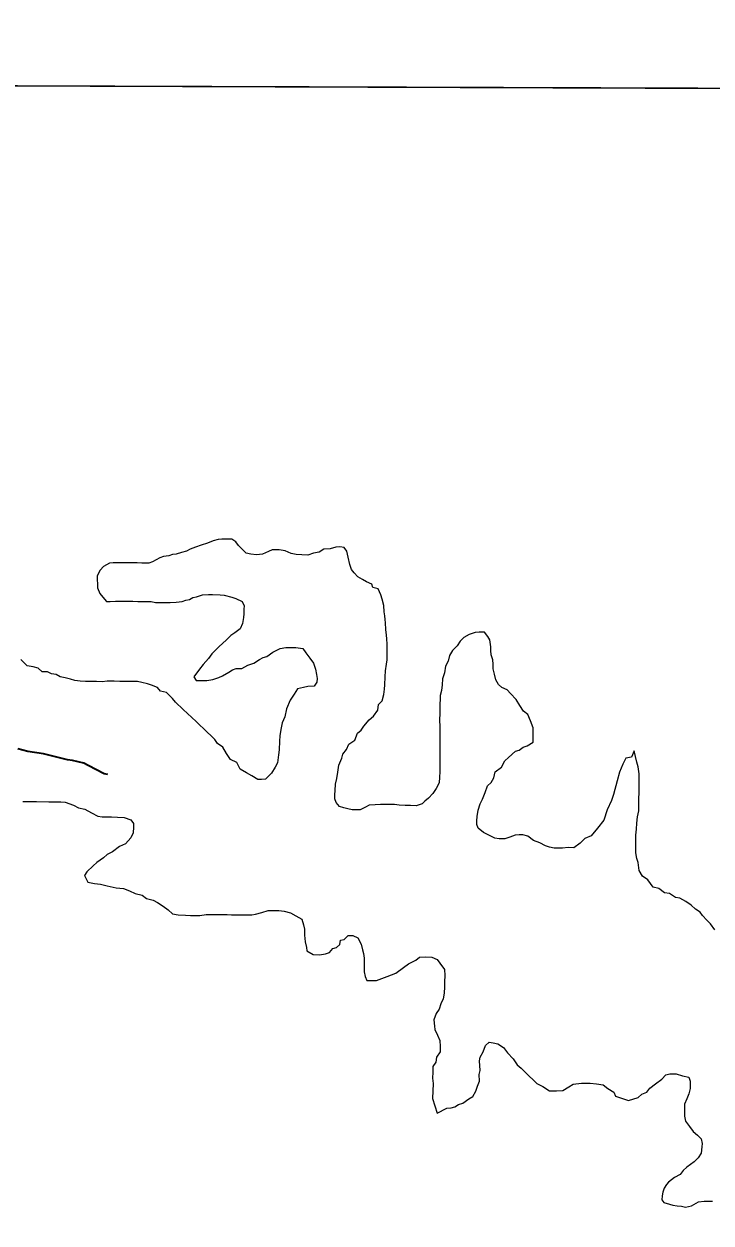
# Model space of a CAD drawing. Extents: x -1643653 to 4543381, y 1624270 to 13878484.
# Drawn here: x 586482 to 587242, y 8908709 to 8910035 of the extents above; entities that cross this region are included whole.
import ezdxf

# ---------------------------------------------------------------- set-up
doc = ezdxf.new("R2010")
doc.units = 0
doc.header["$LTSCALE"] = 200
doc.linetypes.add('LONG_DASH_SHORT_DASH', pattern=[9.9, 6, -1.2, 1.5, -1.2])
doc.layers.add('1', color=7, linetype='Continuous', lineweight=13)
doc.layers.add('6', color=7, linetype='Continuous', lineweight=13)

msp = doc.modelspace()

# ---------------------------------------------------------------- linework, layer by layer
at = {"layer": '1', "lineweight": 25}
msp.add_spline([(814781, 9009175.5), (814787.2, 9009173.4), (814796.9, 9009173.4), (814799.4, 9009172.4), (814805.1, 9009174.5), (814805.6, 9009176.5), (814811.7, 9009179.5), (814811.7, 9009179.5), (814801.5, 9009181), (814790.7, 9009181.5), (814784.1, 9009183.1), (814777.4, 9009185.1), (814778.4, 9009175.5)], degree=3, dxfattribs=at)
at = {"layer": '6'}
msp.add_line((574653.9, 8910009.3), (626625.7, 8909822.1), dxfattribs=at)
msp.add_lwpolyline([(596575.8, 8909932.4), (585614.8, 8909969.8), (585583.8, 8898914.4), (596544.8, 8898874.9)], close=True, dxfattribs=at)
for points in [[(586739.3, 8909448.3), (586732.8, 8909448.8), (586727.8, 8909449.9), (586723.8, 8909453.9), (586719.4, 8909458.4), (586716.4, 8909462.5), (586711.9, 8909465.5), (586705.4, 8909465.5), (586700.9, 8909465.6), (586696.9, 8909465.1), (586691.4, 8909463.6), (586684.9, 8909461.2), (586677.8, 8909458.7), (586671.8, 8909456.8), (586665.8, 8909454.3), (586661.8, 8909452.3), (586656.3, 8909450.8), (586650.3, 8909448.9), (586646.3, 8909448.4), (586642.2, 8909446.9), (586636.2, 8909446.5), (586632.2, 8909445), (586628.2, 8909442.5), (586624.2, 8909440.6), (586620.2, 8909439.1), (586616.2, 8909439.1), (586612.2, 8909439.1), (586607.2, 8909439.2), (586600.7, 8909439.2), (586594.7, 8909439.2), (586590.7, 8909439.3), (586584.7, 8909439.3), (586580.7, 8909439.3), (586576.7, 8909438.9), (586570.1, 8909435.4), (586566.3, 8909431.1), (586563, 8909425.1)], [(586941.9, 8909257.7), (586941.9, 8909249.2), (586941.8, 8909242.7), (586941.8, 8909235.2), (586941.7, 8909228.7), (586941.6, 8909215.6), (586941.6, 8909208.1), (586941.5, 8909202.1), (586941, 8909196.1), (586937.6, 8909189.8), (586934, 8909184.3), (586929.3, 8909179.2), (586925.3, 8909175.6), (586922.4, 8909172.7), (586915.8, 8909170.7), (586909.3, 8909170.8), (586903.3, 8909170.8), (586896.8, 8909171.4), (586891.8, 8909171.9), (586885.8, 8909171.9), (586880.3, 8909172), (586876.3, 8909172), (586870.3, 8909171.5), (586863.8, 8909171.1), (586859.7, 8909169.1), (586853.7, 8909166.1), (586848.7, 8909166.2), (586844.7, 8909166.2), (586840.2, 8909167.2), (586835.7, 8909168.3), (586830.7, 8909169.8), (586827.3, 8909174.3), (586825.8, 8909178.3), (586825.8, 8909182.8), (586825.9, 8909187.4), (586826.4, 8909194.4), (586828, 8909200.9), (586829, 8909207.9), (586830.1, 8909215.4), (586833.6, 8909223.3), (586834.7, 8909227.8), (586838.7, 8909232.8), (586841.2, 8909238.8), (586847.8, 8909243.3), (586850.8, 8909250.8), (586854.9, 8909254.3), (586857.9, 8909258.7), (586863.5, 8909265.7), (586868.5, 8909269.7), (586873.1, 8909276.2), (586874.1, 8909282.7), (586878.1, 8909286.7), (586879.7, 8909293.7), (586880.7, 8909299.7), (586880.8, 8909304.2), (586881.3, 8909313.2), (586881.9, 8909319.7), (586882.9, 8909327.2), (586883.5, 8909332.2), (586883.5, 8909339.7), (586883.6, 8909344.7), (586883.6, 8909349.2), (586883.2, 8909355.2), (586882.7, 8909359.2), (586882.2, 8909365.7), (586881.8, 8909372.8), (586881.3, 8909376.8), (586880.8, 8909380.8), (586880.4, 8909385.3), (586879.9, 8909392.3), (586878, 8909399.3), (586876.5, 8909403.8), (586873.6, 8909410.4), (586867.6, 8909411.9), (586866.6, 8909415.9), (586860.6, 8909418.4), (586856.2, 8909421), (586851.2, 8909424), (586847.2, 8909428.1), (586844.2, 8909432.1), (586842.3, 8909437.6), (586840.3, 8909445.6), (586838.9, 8909452.1), (586835.9, 8909456.2), (586831.4, 8909457.2), (586826.9, 8909456.7), (586820.4, 8909454.8), (586813.4, 8909454.3), (586808.4, 8909451.3), (586802.3, 8909449.9), (586795.8, 8909447.9), (586789.3, 8909448), (586782.8, 8909448.5), (586777.3, 8909449.6), (586770.8, 8909452.6), (586764.3, 8909453.6), (586760.3, 8909453.7), (586756.3, 8909453.7), (586752.3, 8909451.7), (586745.8, 8909448.8), (586739.3, 8909448.3)], [(586563, 8909425.1), (586563.4, 8909411.5), (586565.9, 8909405.5), (586569.4, 8909401.5), (586573.3, 8909396.4), (586577.3, 8909396.4), (586583.3, 8909396.9), (586587.3, 8909396.8), (586594.3, 8909396.8), (586602.3, 8909396.8), (586607.8, 8909396.7), (586612.3, 8909396.7), (586616.8, 8909396.7), (586622.8, 8909396.6), (586627.3, 8909395.6), (586631.3, 8909395.6), (586638.3, 8909395.5), (586643.8, 8909395.5), (586650.4, 8909395.9), (586656.9, 8909396.4), (586660.9, 8909397.9), (586664.9, 8909398.8), (586668.9, 8909400.8), (586672.9, 8909401.8), (586679.4, 8909403.8), (586685.9, 8909404.2), (586690.4, 8909404.2), (586698.9, 8909404.1), (586703.4, 8909403.6), (586711.9, 8909401.5), (586716.4, 8909400), (586723.4, 8909396.4), (586725.4, 8909391.9), (586725.3, 8909387.9), (586725.3, 8909382.9), (586724.8, 8909378.9), (586723.7, 8909372.4), (586721.2, 8909366.4), (586715.1, 8909361.9), (586710.6, 8909359), (586706, 8909354.1), (586697.5, 8909346.4), (586689.8, 8909338.6), (586686.1, 8909333.6), (586680, 8909326.7), (586676, 8909321.7), (586669.9, 8909313.2), (586672.4, 8909309.2), (586676.4, 8909309.2), (586680.4, 8909309.1), (586684.4, 8909309.1), (586690.9, 8909310.1), (586697.4, 8909312.5), (586701.4, 8909314.5), (586708.5, 8909318.5), (586712.5, 8909320.9), (586716.5, 8909322.4), (586723, 8909322.4), (586729.5, 8909326.3), (586736.1, 8909328.3), (586742.6, 8909332.3), (586746.6, 8909334.7), (586750.6, 8909335.7), (586757.2, 8909340.7), (586765.2, 8909344.6), (586771.7, 8909345.6), (586778.2, 8909345.5), (586782.7, 8909345.5), (586790.2, 8909344.5), (586793.7, 8909339.9), (586798.1, 8909333.9), (586802.1, 8909328.4), (586804.5, 8909321.8), (586805.5, 8909315.8), (586806, 8909311.3), (586805.9, 8909307.3), (586802.9, 8909302.8), (586795.9, 8909302.4), (586790.9, 8909301.4), (586784.4, 8909299.9), (586780.8, 8909293.9), (586776.3, 8909287.5), (586772.2, 8909278), (586770.6, 8909269), (586767.6, 8909262.5), (586766, 8909255), (586765, 8909248), (586764.4, 8909242), (586764.3, 8909232.5), (586763.3, 8909227), (586762.2, 8909218), (586759.7, 8909213.5), (586755.6, 8909206.5), (586749.1, 8909200), (586744.6, 8909199.6), (586740.6, 8909199.6), (586734.1, 8909203.6), (586728.1, 8909207.2), (586721.2, 8909211.2), (586717.2, 8909218.3), (586710.2, 8909221.8)], [(587156.7, 8909231.5), (587153.8, 8909224.4), (587147.4, 8909223.2), (587144.2, 8909216.8), (587140.3, 8909207.8), (587140.3, 8909207.8), (587137.8, 8909198.2), (587137.8, 8909198.2), (587137.8, 8909198.2), (587133.9, 8909182.9), (587133.9, 8909182.9), (587131.4, 8909176.5), (587126.9, 8909166.2), (587123, 8909154.7), (587116, 8909145.8), (587109, 8909137.5), (587101.9, 8909134.3), (587096.8, 8909129.2), (587089.8, 8909124), (587083.5, 8909124.6), (587077.5, 8909123.6), (587073.5, 8909123.6), (587068, 8909123.7), (587063, 8909124.7), (587058.5, 8909126.2), (587052.5, 8909129.8), (587045.5, 8909132.3), (587039.1, 8909136.9), (587033.6, 8909138.4), (587029.6, 8909138.4), (587025.1, 8909138), (587019.1, 8909136), (587013.5, 8909134), (587007.5, 8909134.1), (587002.5, 8909134.6), (586996.6, 8909137.7), (586990.1, 8909141.2), (586984.1, 8909145.8), (586982.6, 8909149.8), (586982.7, 8909153.8), (586983.2, 8909158.8), (586984.3, 8909165.8), (586986.3, 8909172.8), (586988.9, 8909177.8), (586991.9, 8909185.3), (586994.5, 8909192.8), (586998.5, 8909196.2), (587001.5, 8909201.7), (587003.1, 8909208.2), (587010.1, 8909213.2), (587013.7, 8909220.2), (587017.7, 8909224.1), (587025.3, 8909231.1), (587029.3, 8909232.1), (587033.8, 8909235.6), (587038.3, 8909237), (587044.9, 8909241), (587044.9, 8909247.5), (587044.9, 8909251.5), (587045, 8909257), (587042, 8909264.5), (587039.1, 8909271.6), (587034.1, 8909275.1), (587030.2, 8909281.6), (587026.2, 8909288.2), (587019.8, 8909294.7), (587016.3, 8909298.8), (587010.3, 8909301.3), (587006.7, 8909304.6), (587003.8, 8909309.9), (587002.3, 8909316.2), (587000.9, 8909322), (587000.9, 8909327.3), (587000.4, 8909332.2), (586998.5, 8909337.5), (586998.1, 8909342.4), (586998.1, 8909346.4), (586997.2, 8909354), (586994.7, 8909358), (586991.3, 8909362.5), (586985.3, 8909362.6), (586980.8, 8909362.1), (586974.2, 8909360.1), (586968.2, 8909356.7), (586964.2, 8909352.7), (586961.1, 8909347.7), (586955.6, 8909342.2), (586952.6, 8909336.7), (586951, 8909330.7), (586948, 8909325.2), (586946.9, 8909317.7), (586944.8, 8909311.2), (586944.3, 8909304.2), (586943.8, 8909298.2), (586942.2, 8909292.7), (586942.2, 8909287.7), (586941.6, 8909283.7), (586941.6, 8909277.7), (586941.6, 8909272.2), (586941.5, 8909266.2), (586941.9, 8909257.7)], [(586710.2, 8909221.8), (586705.8, 8909228.4), (586701.8, 8909235.4), (586695.9, 8909239.4), (586692.9, 8909244), (586688.9, 8909248), (586684.5, 8909252), (586672.3, 8909264), (586658, 8909277.1), (586649.5, 8909285.3), (586646.1, 8909289.3), (586639.6, 8909295.9), (586633.1, 8909297.4), (586629.6, 8909301.4), (586623.2, 8909304), (586618.7, 8909305.5), (586612.2, 8909307.1), (586607.7, 8909308.1), (586603.2, 8909308.1), (586599.2, 8909308.1), (586594.2, 8909308.2), (586588.2, 8909308.2), (586581.7, 8909308.3), (586574.2, 8909308.3), (586568.7, 8909307.8), (586562.2, 8909307.9), (586555.7, 8909307.9), (586550.2, 8909308), (586544.2, 8909308.5), (586538.2, 8909309.1), (586533.7, 8909310.6), (586527.7, 8909312.1), (586522.2, 8909313.2), (586517.7, 8909315.7), (586512.7, 8909316.7), (586508.2, 8909318.8), (586502.2, 8909318.8), (586497.7, 8909322.8), (586492.2, 8909324.4), (586485.8, 8909325.4), (586478.8, 8909332.5)], [(587245.9, 8909033.5), (587240.9, 8909040), (587236.9, 8909044.1), (587232, 8909049.1), (587229.5, 8909053.1), (587224.5, 8909056.2), (587219.6, 8909060.7), (587213.6, 8909064.7), (587207.1, 8909068.3), (587202.1, 8909069.3), (587195.7, 8909073.4), (587190.2, 8909074.4), (587183.7, 8909079), (587177.7, 8909080.5), (587174.7, 8909084.5), (587171.8, 8909088.6), (587165.8, 8909092.6), (587162.3, 8909099.1), (587160.9, 8909107.7), (587159.4, 8909112.2), (587158.5, 8909118.7), (587158.5, 8909123.7), (587158.6, 8909131.2), (587158.6, 8909138.2), (587159.2, 8909144.7), (587159.7, 8909151.2), (587160.3, 8909158.2), (587161.8, 8909165.2), (587161.9, 8909171.7), (587161.9, 8909175.7), (587161.9, 8909179.7), (587162, 8909183.8), (587162, 8909187.8), (587162.1, 8909194.3), (587162.1, 8909201.8), (587162.1, 8909205.8), (587161.2, 8909213.8), (587159.7, 8909218.8), (587156.7, 8909231.5)], [(586481, 8909175.3), (586485.5, 8909175.3), (586496, 8909175.2), (586509.5, 8909175.1), (586523, 8909175), (586527.5, 8909174.5), (586537, 8909171.4), (586542.4, 8909168.4), (586549.4, 8909166.9), (586556.9, 8909162.8), (586563.9, 8909159.2), (586568.4, 8909158.2), (586573.9, 8909158.2), (586578.9, 8909158.2), (586585.4, 8909158.1), (586592.9, 8909157.6), (586600.3, 8909155), (586603.3, 8909151), (586603.3, 8909147), (586602.7, 8909140.5), (586600.2, 8909135), (586594.2, 8909128.5), (586587.6, 8909125.5), (586580.1, 8909119.6), (586574.1, 8909116.6), (586570, 8909113.1), (586562.5, 8909107.7), (586558.5, 8909104.2), (586551.4, 8909097.7), (586549.1, 8909093.5), (586549.1, 8909093.5), (586549.1, 8909093.5), (586552.6, 8909086), (586560.1, 8909084.5), (586566.5, 8909084), (586574, 8909082), (586584, 8909080), (586592, 8909079.1), (586598.9, 8909076.6), (586604.9, 8909073.6), (586612.9, 8909071.6), (586617.4, 8909068.1), (586624.9, 8909066.1), (586629.8, 8909063.6), (586635.8, 8909059.6)], [(586635.8, 8909059.6), (586641.3, 8909055.6), (586646.1, 8909051.1), (586652.6, 8909050), (586660.6, 8909049.5), (586666.1, 8909049.4), (586672.6, 8909049.4), (586676.6, 8909049.3), (586683.6, 8909050.3), (586687.6, 8909050.3), (586696.1, 8909050.2), (586700.1, 8909050.2), (586706.6, 8909050.2), (586711.6, 8909050.1), (586719.1, 8909050.1), (586724.1, 8909050), (586734.1, 8909050), (586738.1, 8909050.9), (586745.1, 8909052.4), (586752.2, 8909054.9), (586759.7, 8909054.8), (586763.7, 8909054.8), (586769.7, 8909054.2), (586776.7, 8909052.2), (586782.6, 8909048.7), (586789.1, 8909045.1), (586791.1, 8909039.1), (586792, 8909034.1), (586792, 8909027.6), (586792.9, 8909020), (586794.4, 8909014), (586794.8, 8909010), (586801.8, 8909006), (586808.8, 8909005.9), (586815.3, 8909006.9), (586819.8, 8909008.3), (586823.4, 8909012.8), (586827.4, 8909013.8), (586831.4, 8909017.3), (586831.9, 8909021.8), (586836, 8909022.8), (586840.5, 8909027.2), (586845.5, 8909027.2), (586851, 8909024.7), (586854.9, 8909017.6), (586856.4, 8909011.1), (586857.3, 8909007.1), (586858.3, 8909002.1), (586858.3, 8908997.6), (586858.2, 8908991.1), (586858.2, 8908987.1), (586859.2, 8908981.6), (586861.1, 8908977.5), (586865.6, 8908977.5), (586871.6, 8908977.5), (586883.4, 8908981.6), (586883.4, 8908981.6), (586883.4, 8908981.6), (586893.2, 8908985.3), (586901.7, 8908991.8), (586907.3, 8908995.8), (586915.3, 8908999.7), (586919.3, 8909003.2), (586925.8, 8909003.6), (586932.8, 8909003.1), (586938.8, 8909000.6), (586941.8, 8908996.5), (586946.8, 8908989.5), (586947.2, 8908983), (586947.1, 8908976), (586947.1, 8908970.4), (586946.6, 8908963.4), (586945.5, 8908956.9), (586943, 8908951.4), (586940.9, 8908945.5), (586937.9, 8908941), (586935.3, 8908934), (586935.8, 8908927), (586936.2, 8908923), (586939.2, 8908916.9), (586941.7, 8908910.9), (586942.1, 8908904.4), (586942.1, 8908898.4), (586938, 8908892.4), (586937.5, 8908886.9), (586933.9, 8908882.4), (586933.9, 8908875.9), (586933.8, 8908869.4), (586934.3, 8908863.4), (586933.5, 8908846.7), (586933.5, 8908846.7), (586938.7, 8908830.7), (586938.7, 8908830.7)], [(586938.7, 8908830.7), (586949.7, 8908836.2), (586954.2, 8908836.6), (586958.2, 8908837.6), (586962.3, 8908840.1), (586967.3, 8908841.6), (586973.8, 8908846.5), (586978.1, 8908849.2), (586981.7, 8908854.9), (586983.5, 8908860.3), (586985.6, 8908866), (586985.2, 8908873.2), (586986.3, 8908877.8), (586985.7, 8908888.5), (586985.7, 8908888.5), (586986.2, 8908892.5), (586989.7, 8908898.5), (586992.3, 8908905.5), (586996.3, 8908909), (587000.8, 8908908.4), (587005.8, 8908907.4), (587012.3, 8908903.3), (587016.7, 8908897.3), (587022.7, 8908890.8), (587027.1, 8908884.2), (587031.6, 8908880.2), (587036.6, 8908875.6), (587040.6, 8908871.6), (587045, 8908867.6), (587049, 8908863.5), (587055.5, 8908860), (587062.9, 8908855.4), (587066.9, 8908855.4), (587070.9, 8908855.4), (587077.9, 8908855.8), (587084.5, 8908859.8), (587089, 8908862.8), (587098.5, 8908863.7), (587108, 8908863.7), (587115, 8908863.1), (587122.5, 8908862.1), (587127.5, 8908858), (587134, 8908854), (587135.9, 8908849.4), (587150.4, 8908844.8)], [(587150.4, 8908844.8), (587160.9, 8908847.8), (587165, 8908851.8), (587170.5, 8908853.7), (587174, 8908858.2), (587180, 8908863.2), (587180, 8908863.2), (587187.1, 8908868.1), (587191.6, 8908873.1), (587196.1, 8908874.1), (587203.1, 8908874), (587210.1, 8908872), (587217.1, 8908870.4), (587218.6, 8908865.9), (587218.6, 8908861.9), (587218.5, 8908857.9), (587217, 8908851.9), (587214.9, 8908846.4), (587212.4, 8908840.4), (587212.3, 8908834.4), (587212.3, 8908827.4), (587213.2, 8908821.9), (587217.7, 8908815.9), (587221.7, 8908810.3), (587226.6, 8908806.3), (587230.6, 8908802.3), (587231.6, 8908797.2), (587231.5, 8908793.2), (587230.5, 8908786.2), (587227.4, 8908781.2), (587222.9, 8908776.8), (587218.9, 8908773.8), (587214.9, 8908770.8), (587210.8, 8908767.3), (587207.3, 8908762.9), (587201.3, 8908759.4), (587194.7, 8908754.4), (587192.4, 8908751.6), (587189.9, 8908747.5), (587188.3, 8908743.4), (587187.7, 8908739), (587187.3, 8908734.9), (587189.5, 8908731.8), (587195.5, 8908729.9), (587199.3, 8908728.9), (587204.3, 8908728), (587208.8, 8908727.7), (587213.5, 8908726.8), (587220, 8908728.2), (587227.6, 8908732.7), (587234.1, 8908733.1), (587238.6, 8908733.1), (587243.1, 8908733.1)]]:
    msp.add_lwpolyline(points, dxfattribs=at)
at = {"layer": '6', "linetype": 'LONG_DASH_SHORT_DASH', "lineweight": 35}
msp.add_lwpolyline([(586574.8, 8909205.2), (586570.6, 8909206), (586553.2, 8909215.2), (586548.2, 8909217.7), (586535.7, 8909220.7), (586530.2, 8909221.3), (586503.8, 8909227.9), (586486.3, 8909230.5), (586475.3, 8909233.6)], dxfattribs=at)

doc.saveas('drawing.dxf')
